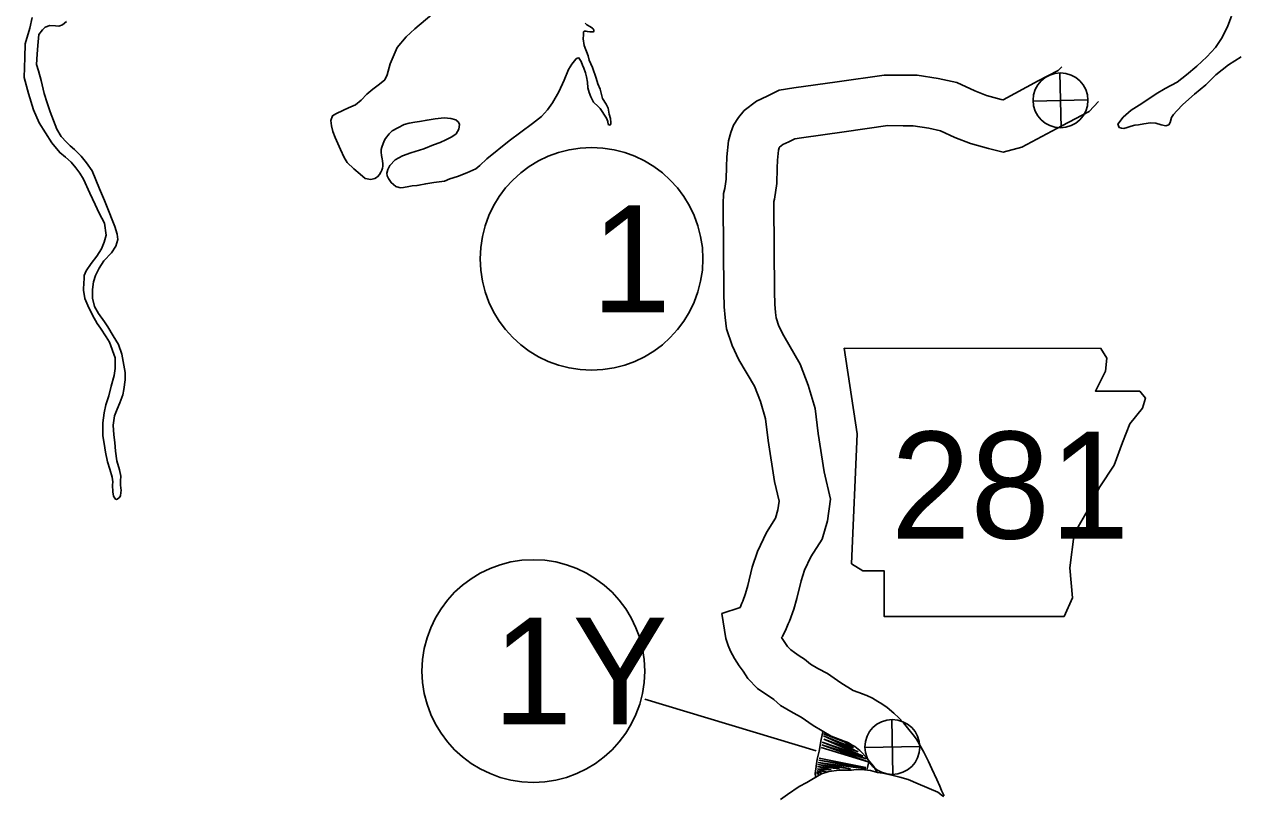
# Model space of a CAD drawing. Extents: x -939622 to -934245, y 1383184 to 1385301.
# Drawn here: x -935164.18 to -935142.62, y 1384348.01 to 1384361.75 of the extents above; entities that cross this region are included whole.
import ezdxf

# ---------------------------------------------------------------- set-up
doc = ezdxf.new("R2010")
doc.units = 0
for name, color, linetype in [('Level 10', 7, 'Continuous'), ('Level 21', 7, 'Continuous'), ('Level 26', 7, 'Continuous'), ('Level 27', 7, 'Continuous'), ('Level 9', 7, 'Continuous')]:
    doc.layers.add(name, color=color, linetype=linetype)

msp = doc.modelspace()

# ---------------------------------------------------------------- linework, layer by layer
at = {"layer": 'Level 10'}
for points in [[(-935149.604, 1384349.003), (-935149.837, 1384349.093), (-935150.152, 1384349.282), (-935150.367, 1384349.431), (-935150.51, 1384349.506), (-935150.733, 1384349.636), (-935150.852, 1384349.74), (-935150.898, 1384349.77), (-935150.995, 1384349.835), (-935151.144, 1384349.94), (-935151.315, 1384350.119), (-935151.4, 1384350.246), (-935151.472, 1384350.34), (-935151.553, 1384350.473), (-935151.624, 1384350.602), (-935151.666, 1384350.705), (-935151.71, 1384350.827), (-935151.777, 1384351.27), (-935151.455, 1384351.377), (-935151.424, 1384351.453), (-935151.405, 1384351.493), (-935151.357, 1384351.625), (-935151.314, 1384351.77), (-935151.237, 1384352.096), (-935151.145, 1384352.377), (-935150.985, 1384352.713), (-935150.826, 1384352.967), (-935150.783, 1384353.114), (-935150.76, 1384353.267), (-935150.842, 1384353.618), (-935150.954, 1384354.348), (-935151.004, 1384354.732), (-935151.094, 1384355.044), (-935151.2, 1384355.313), (-935151.474, 1384355.784), (-935151.598, 1384356.04), (-935151.698, 1384356.331), (-935151.72, 1384356.534), (-935151.738, 1384356.726), (-935151.742, 1384356.98), (-935151.753, 1384358.552), (-935151.749, 1384358.738), (-935151.723, 1384358.829), (-935151.7, 1384358.994), (-935151.693, 1384359.213), (-935151.691, 1384359.39), (-935151.658, 1384359.676), (-935151.62, 1384359.824), (-935151.572, 1384359.956), (-935151.485, 1384360.089), (-935151.382, 1384360.215), (-935151.164, 1384360.382), (-935150.973, 1384360.473), (-935150.757, 1384360.576), (-935150.501, 1384360.619), (-935149.729, 1384360.728), (-935148.893, 1384360.847), (-935148.555, 1384360.846), (-935148.307, 1384360.846), (-935147.934, 1384360.787), (-935147.601, 1384360.715), (-935147.279, 1384360.566), (-935147.071, 1384360.484), (-935146.814, 1384360.413), (-935146.785, 1384360.406), (-935146.776, 1384360.408), (-935146.153, 1384360.741), (-935145.798, 1384360.926), (-935145.733, 1384360.995)], [(-935149.28, 1384349.843), (-935149.441, 1384349.905), (-935149.664, 1384350.039), (-935149.901, 1384350.203), (-935150.074, 1384350.293), (-935150.205, 1384350.37), (-935150.307, 1384350.459), (-935150.402, 1384350.521), (-935150.488, 1384350.578), (-935150.553, 1384350.624), (-935150.611, 1384350.685), (-935150.717, 1384350.843), (-935150.703, 1384350.865), (-935150.635, 1384351.001), (-935150.602, 1384351.086), (-935150.576, 1384351.138), (-935150.501, 1384351.346), (-935150.444, 1384351.54), (-935150.37, 1384351.851), (-935150.307, 1384352.042), (-935150.195, 1384352.279), (-935149.997, 1384352.595), (-935149.902, 1384352.92), (-935149.844, 1384353.304), (-935149.958, 1384353.79), (-935150.063, 1384354.474), (-935150.12, 1384354.916), (-935150.241, 1384355.333), (-935150.387, 1384355.706), (-935150.679, 1384356.207), (-935150.764, 1384356.384), (-935150.814, 1384356.528), (-935150.824, 1384356.625), (-935150.839, 1384356.775), (-935150.842, 1384356.99), (-935150.853, 1384358.545), (-935150.852, 1384358.6), (-935150.84, 1384358.642), (-935150.802, 1384358.918), (-935150.793, 1384359.193), (-935150.791, 1384359.334), (-935150.771, 1384359.513), (-935150.761, 1384359.551), (-935150.758, 1384359.556), (-935150.751, 1384359.565), (-935150.692, 1384359.61), (-935150.586, 1384359.66), (-935150.482, 1384359.71), (-935150.362, 1384359.73), (-935149.603, 1384359.837), (-935148.83, 1384359.947), (-935148.557, 1384359.946), (-935148.378, 1384359.946), (-935148.1, 1384359.902), (-935147.889, 1384359.857), (-935147.634, 1384359.738), (-935147.357, 1384359.629), (-935147.04, 1384359.541), (-935146.779, 1384359.478), (-935146.447, 1384359.563), (-935145.733, 1384359.945), (-935145.248, 1384360.198), (-935145.079, 1384360.376)], [(-935147.828, 1384348.031), (-935147.872, 1384348.122), (-935147.905, 1384348.202), (-935147.957, 1384348.319), (-935148.045, 1384348.508), (-935148.107, 1384348.638), (-935148.189, 1384348.809), (-935148.317, 1384349.039), (-935148.376, 1384349.113), (-935148.452, 1384349.21), (-935148.551, 1384349.327), (-935148.633, 1384349.415), (-935148.719, 1384349.501), (-935148.84, 1384349.6), (-935148.933, 1384349.667), (-935149.006, 1384349.708), (-935149.1, 1384349.766), (-935149.2, 1384349.813), (-935149.283, 1384349.844)], [(-935149.983, 1384349.169), (-935150.01, 1384349.032), (-935150.047, 1384348.826), (-935150.081, 1384348.683), (-935150.12, 1384348.425), (-935150.115, 1384348.365)], [(-935149.024, 1384348.458), (-935149.068, 1384348.537), (-935149.084, 1384348.557), (-935149.151, 1384348.643), (-935149.226, 1384348.731), (-935149.28, 1384348.79), (-935149.323, 1384348.833), (-935149.387, 1384348.885), (-935149.416, 1384348.906), (-935149.464, 1384348.933), (-935149.529, 1384348.973), (-935149.551, 1384348.983), (-935149.602, 1384349.003)], [(-935149.168, 1384348.632), (-935149.197, 1384348.512), (-935149.198, 1384348.501)], [(-935149.693, 1384348.484), (-935149.877, 1384348.464), (-935150.007, 1384348.42), (-935150.179, 1384348.318), (-935150.268, 1384348.266), (-935150.404, 1384348.194), (-935150.613, 1384348.056), (-935150.733, 1384347.965)], [(-935149.693, 1384348.484), (-935149.472, 1384348.487), (-935149.389, 1384348.496), (-935149.245, 1384348.49), (-935149.137, 1384348.478), (-935149.01, 1384348.447), (-935148.917, 1384348.43), (-935148.777, 1384348.401), (-935148.615, 1384348.36), (-935148.464, 1384348.32), (-935148.286, 1384348.243), (-935147.936, 1384348.096)], [(-935147.83, 1384348.017), (-935147.854, 1384348.028), (-935147.936, 1384348.096)]]:
    msp.add_lwpolyline(points, dxfattribs=at)
at = {"layer": 'Level 21'}
msp.add_lwpolyline([(-935149.602, 1384355.989), (-935149.373, 1384354.466), (-935149.475, 1384352.157), (-935149.272, 1384352.03), (-935148.891, 1384352.03), (-935148.891, 1384351.218), (-935145.694, 1384351.218), (-935145.541, 1384351.548), (-935145.592, 1384352.081), (-935145.516, 1384352.69), (-935145.237, 1384353.172), (-935145.059, 1384353.527), (-935144.805, 1384353.908), (-935144.653, 1384354.314), (-935144.526, 1384354.644), (-935144.298, 1384354.923), (-935144.247, 1384355.1), (-935144.349, 1384355.227), (-935145.135, 1384355.227), (-935144.958, 1384355.583), (-935144.932, 1384355.811), (-935145.038, 1384355.986)], close=True, dxfattribs=at)
at = {"layer": 'Level 26'}
for p, q in [((-935145.747, 1384359.908), (-935145.769, 1384360.885)), ((-935146.246, 1384360.385), (-935145.27, 1384360.408)), ((-935148.737, 1384348.41), (-935148.759, 1384349.386)), ((-935149.213, 1384348.688), (-935149.993, 1384348.986)), ((-935149.993, 1384348.986), (-935149.263, 1384348.738)), ((-935149.605, 1384348.99), (-935149.971, 1384349.133)), ((-935149.353, 1384348.81), (-935149.971, 1384349.097)), ((-935149.971, 1384349.097), (-935149.436, 1384348.882)), ((-935149.263, 1384348.738), (-935149.968, 1384349.04)), ((-935149.968, 1384349.04), (-935149.353, 1384348.81)), ((-935149.436, 1384348.882), (-935149.605, 1384348.99)), ((-935150.011, 1384348.889), (-935149.174, 1384348.637)), ((-935149.174, 1384348.637), (-935150, 1384348.939)), ((-935150, 1384348.939), (-935149.213, 1384348.688)), ((-935149.236, 1384348.887), (-935148.26, 1384348.909)), ((-935149.835, 1384348.49), (-935150.079, 1384348.551)), ((-935150.079, 1384348.551), (-935149.684, 1384348.508)), ((-935149.684, 1384348.508), (-935150.072, 1384348.587)), ((-935150.072, 1384348.587), (-935149.49, 1384348.512)), ((-935149.49, 1384348.512), (-935150.068, 1384348.623)), ((-935150.068, 1384348.623), (-935149.22, 1384348.508)), ((-935149.22, 1384348.508), (-935150.054, 1384348.663)), ((-935150.054, 1384348.663), (-935149.22, 1384348.533)), ((-935149.22, 1384348.533), (-935150.047, 1384348.702)), ((-935150.054, 1384348.418), (-935150.094, 1384348.44)), ((-935150.094, 1384348.44), (-935150.004, 1384348.436)), ((-935150.09, 1384348.415), (-935150.054, 1384348.418)), ((-935150.004, 1384348.436), (-935150.086, 1384348.476)), ((-935150.086, 1384348.476), (-935149.925, 1384348.465)), ((-935149.925, 1384348.465), (-935150.076, 1384348.512)), ((-935150.076, 1384348.512), (-935149.835, 1384348.49))]:
    msp.add_line(p, q, dxfattribs=at)
for centre in [(-935145.758, 1384360.397), (-935148.748, 1384348.898)]:
    msp.add_circle(centre, 0.488, dxfattribs=at)
at = {"layer": 'Level 27'}
msp.add_line((-935153.148, 1384349.751), (-935150.101, 1384348.831), dxfattribs=at)
for centre in [(-935154.095, 1384357.579), (-935155.13, 1384350.249)]:
    msp.add_circle(centre, 1.98, dxfattribs=at)
at = {"layer": 'Level 9'}
for points in [[(-935157.826, 1384359.153), (-935157.84, 1384359.119), (-935157.863, 1384359.079), (-935157.904, 1384359.036), (-935157.951, 1384359.008), (-935158.017, 1384358.991), (-935158.12, 1384359.006), (-935158.212, 1384359.085), (-935158.322, 1384359.181), (-935158.439, 1384359.293), (-935158.496, 1384359.378), (-935158.557, 1384359.524), (-935158.607, 1384359.631), (-935158.655, 1384359.738), (-935158.697, 1384359.842), (-935158.721, 1384359.944), (-935158.729, 1384360.037), (-935158.699, 1384360.122), (-935158.642, 1384360.156), (-935158.503, 1384360.22), (-935158.414, 1384360.265), (-935158.293, 1384360.316), (-935158.19, 1384360.397), (-935158.088, 1384360.508), (-935157.985, 1384360.595), (-935157.864, 1384360.685), (-935157.77, 1384360.763), (-935157.731, 1384360.848), (-935157.676, 1384361.045), (-935157.551, 1384361.337), (-935157.394, 1384361.525), (-935157.236, 1384361.667), (-935156.934, 1384361.922)], [(-935142.547, 1384361.171), (-935142.771, 1384361.03), (-935142.994, 1384360.849), (-935143.173, 1384360.673), (-935143.375, 1384360.505), (-935143.584, 1384360.322), (-935143.689, 1384360.208), (-935143.747, 1384360.143), (-935143.784, 1384360.091), (-935143.809, 1384360), (-935143.832, 1384359.961), (-935143.883, 1384359.941), (-935143.97, 1384359.963), (-935144.064, 1384359.991), (-935144.157, 1384359.997), (-935144.274, 1384359.979), (-935144.369, 1384359.964), (-935144.438, 1384359.953), (-935144.501, 1384359.937), (-935144.572, 1384359.914), (-935144.629, 1384359.897), (-935144.674, 1384359.899), (-935144.716, 1384359.913), (-935144.736, 1384359.973), (-935144.643, 1384360.095), (-935144.499, 1384360.222), (-935144.31, 1384360.342), (-935144.057, 1384360.514), (-935143.897, 1384360.608), (-935143.684, 1384360.722), (-935143.517, 1384360.85), (-935143.335, 1384361.002), (-935143.153, 1384361.17), (-935143.004, 1384361.336), (-935142.883, 1384361.517), (-935142.784, 1384361.721), (-935142.716, 1384361.891)], [(-935162.891, 1384357.628), (-935162.81, 1384357.759), (-935162.762, 1384357.872), (-935162.727, 1384358.002), (-935162.753, 1384358.212), (-935162.851, 1384358.389), (-935162.921, 1384358.547), (-935163.014, 1384358.746), (-935163.131, 1384358.995), (-935163.191, 1384359.102), (-935163.263, 1384359.199), (-935163.347, 1384359.299), (-935163.451, 1384359.384), (-935163.552, 1384359.468), (-935163.689, 1384359.642), (-935163.917, 1384359.994), (-935164.017, 1384360.226), (-935164.108, 1384360.521), (-935164.182, 1384360.802), (-935164.171, 1384361.16), (-935164.165, 1384361.401), (-935164.082, 1384361.679), (-935164.042, 1384361.867)], [(-935163.502, 1384361.74), (-935163.57, 1384361.717), (-935163.627, 1384361.719), (-935163.726, 1384361.725), (-935163.81, 1384361.699), (-935163.859, 1384361.649), (-935163.923, 1384361.569), (-935163.942, 1384361.373), (-935163.953, 1384361.217), (-935163.966, 1384361.033), (-935163.93, 1384360.92), (-935163.883, 1384360.747), (-935163.826, 1384360.517), (-935163.774, 1384360.35), (-935163.722, 1384360.195), (-935163.663, 1384360.037), (-935163.602, 1384359.882), (-935163.524, 1384359.755), (-935163.431, 1384359.652), (-935163.366, 1384359.588), (-935163.286, 1384359.521), (-935163.172, 1384359.406), (-935163.076, 1384359.286), (-935162.976, 1384359.141), (-935162.842, 1384358.823), (-935162.758, 1384358.618), (-935162.674, 1384358.406), (-935162.62, 1384358.272), (-935162.572, 1384358.153), (-935162.532, 1384358.019), (-935162.52, 1384357.92), (-935162.553, 1384357.805), (-935162.628, 1384357.683), (-935162.768, 1384357.541), (-935162.852, 1384357.412), (-935162.918, 1384357.284), (-935162.951, 1384357.172), (-935162.968, 1384357.033), (-935162.967, 1384356.877), (-935162.933, 1384356.73), (-935162.86, 1384356.606), (-935162.757, 1384356.458), (-935162.698, 1384356.37), (-935162.601, 1384356.207), (-935162.504, 1384356.056), (-935162.448, 1384355.883), (-935162.421, 1384355.755), (-935162.388, 1384355.557), (-935162.385, 1384355.425), (-935162.413, 1384355.253), (-935162.432, 1384355.162), (-935162.482, 1384355.019), (-935162.527, 1384354.907), (-935162.578, 1384354.785), (-935162.603, 1384354.622), (-935162.587, 1384354.451), (-935162.571, 1384354.313), (-935162.561, 1384354.16), (-935162.535, 1384353.989), (-935162.486, 1384353.825), (-935162.465, 1384353.715), (-935162.469, 1384353.633), (-935162.47, 1384353.552), (-935162.461, 1384353.459), (-935162.463, 1384353.423), (-935162.468, 1384353.366), (-935162.497, 1384353.329), (-935162.544, 1384353.3), (-935162.559, 1384353.303), (-935162.597, 1384353.359), (-935162.608, 1384353.437), (-935162.611, 1384353.554), (-935162.609, 1384353.611), (-935162.621, 1384353.698), (-935162.66, 1384353.839), (-935162.7, 1384353.97), (-935162.735, 1384354.14), (-935162.763, 1384354.296), (-935162.784, 1384354.434), (-935162.782, 1384354.662), (-935162.759, 1384354.84), (-935162.733, 1384354.982), (-935162.68, 1384355.143), (-935162.634, 1384355.316), (-935162.585, 1384355.504), (-935162.567, 1384355.63), (-935162.566, 1384355.817), (-935162.667, 1384356.097), (-935162.723, 1384356.189), (-935162.829, 1384356.345), (-935162.886, 1384356.431), (-935162.968, 1384356.579), (-935163.05, 1384356.748), (-935163.102, 1384356.876), (-935163.127, 1384357.023), (-935163.121, 1384357.164), (-935163.117, 1384357.213), (-935163.116, 1384357.282), (-935163.082, 1384357.367), (-935162.992, 1384357.496), (-935162.891, 1384357.628)], [(-935163.428, 1384361.799), (-935163.502, 1384361.74)], [(-935154.211, 1384361.767), (-935154.18, 1384361.737), (-935154.165, 1384361.735), (-935154.128, 1384361.712), (-935154.076, 1384361.68), (-935154.067, 1384361.671), (-935154.054, 1384361.647), (-935154.057, 1384361.62), (-935154.066, 1384361.617), (-935154.09, 1384361.616), (-935154.128, 1384361.615), (-935154.168, 1384361.62), (-935154.192, 1384361.629), (-935154.198, 1384361.629), (-935154.219, 1384361.628), (-935154.236, 1384361.612), (-935154.241, 1384361.561), (-935154.242, 1384361.489), (-935154.227, 1384361.372), (-935154.156, 1384361.188), (-935154.136, 1384361.113), (-935154.079, 1384360.982)], [(-935154.079, 1384360.982), (-935154.013, 1384360.791), (-935153.981, 1384360.69), (-935153.942, 1384360.595), (-935153.899, 1384360.428), (-935153.836, 1384360.327), (-935153.801, 1384360.256), (-935153.783, 1384360.148), (-935153.76, 1384360.071), (-935153.752, 1384360.002), (-935153.752, 1384359.978), (-935153.763, 1384359.959), (-935153.769, 1384359.956), (-935153.799, 1384359.97), (-935153.807, 1384360.018), (-935153.832, 1384360.081), (-935153.942, 1384360.252), (-935153.979, 1384360.287), (-935154.059, 1384360.366), (-935154.107, 1384360.458), (-935154.136, 1384360.536), (-935154.162, 1384360.619), (-935154.168, 1384360.718), (-935154.185, 1384360.814), (-935154.202, 1384360.883), (-935154.231, 1384360.966), (-935154.254, 1384361.02), (-935154.282, 1384361.085), (-935154.301, 1384361.124), (-935154.32, 1384361.15), (-935154.35, 1384361.149), (-935154.377, 1384361.131), (-935154.446, 1384361.038), (-935154.504, 1384360.947), (-935154.58, 1384360.758), (-935154.676, 1384360.548), (-935154.791, 1384360.35), (-935154.878, 1384360.227), (-935154.986, 1384360.11), (-935155.144, 1384359.985), (-935155.559, 1384359.676), (-935155.956, 1384359.359), (-935156.082, 1384359.238), (-935156.155, 1384359.179), (-935156.312, 1384359.106), (-935156.479, 1384359.044), (-935156.613, 1384358.999), (-935156.711, 1384358.96), (-935156.899, 1384358.937), (-935157.043, 1384358.915), (-935157.165, 1384358.888), (-935157.201, 1384358.881), (-935157.282, 1384358.876), (-935157.344, 1384358.862), (-935157.44, 1384358.847), (-935157.488, 1384358.843), (-935157.518, 1384358.845), (-935157.576, 1384358.865), (-935157.661, 1384358.935), (-935157.708, 1384359.008), (-935157.731, 1384359.056), (-935157.735, 1384359.101), (-935157.716, 1384359.168), (-935157.679, 1384359.238), (-935157.585, 1384359.337), (-935157.458, 1384359.412), (-935157.306, 1384359.461), (-935157.08, 1384359.536), (-935156.905, 1384359.604), (-935156.789, 1384359.65), (-935156.685, 1384359.694), (-935156.582, 1384359.745), (-935156.505, 1384359.804), (-935156.453, 1384359.887), (-935156.444, 1384359.969), (-935156.463, 1384360.01), (-935156.506, 1384360.051), (-935156.596, 1384360.076), (-935156.717, 1384360.088), (-935156.878, 1384360.068), (-935157.019, 1384360.046), (-935157.156, 1384360.022), (-935157.237, 1384360.01), (-935157.336, 1384359.993), (-935157.428, 1384359.969), (-935157.537, 1384359.906), (-935157.638, 1384359.855), (-935157.694, 1384359.803), (-935157.76, 1384359.72), (-935157.775, 1384359.689), (-935157.8, 1384359.631), (-935157.825, 1384359.562), (-935157.833, 1384359.522), (-935157.838, 1384359.477), (-935157.83, 1384359.414), (-935157.817, 1384359.357), (-935157.81, 1384359.321), (-935157.808, 1384359.27), (-935157.807, 1384359.228), (-935157.815, 1384359.192), (-935157.826, 1384359.153)]]:
    msp.add_lwpolyline(points, dxfattribs=at)

# ---------------------------------------------------------------- texts
at = {"layer": 'Level 21'}
msp.add_text('281', height=1.9008, dxfattribs=at).set_placement((-935148.772, 1384352.604))
at = {"layer": 'Level 27'}
for s, height, p in [('1', 1.901, (-935154.095, 1384356.629)), ('1Y', 1.9008, (-935155.85, 1384349.299))]:
    msp.add_text(s, height=height, dxfattribs=at).set_placement(p)

doc.saveas('drawing.dxf')
